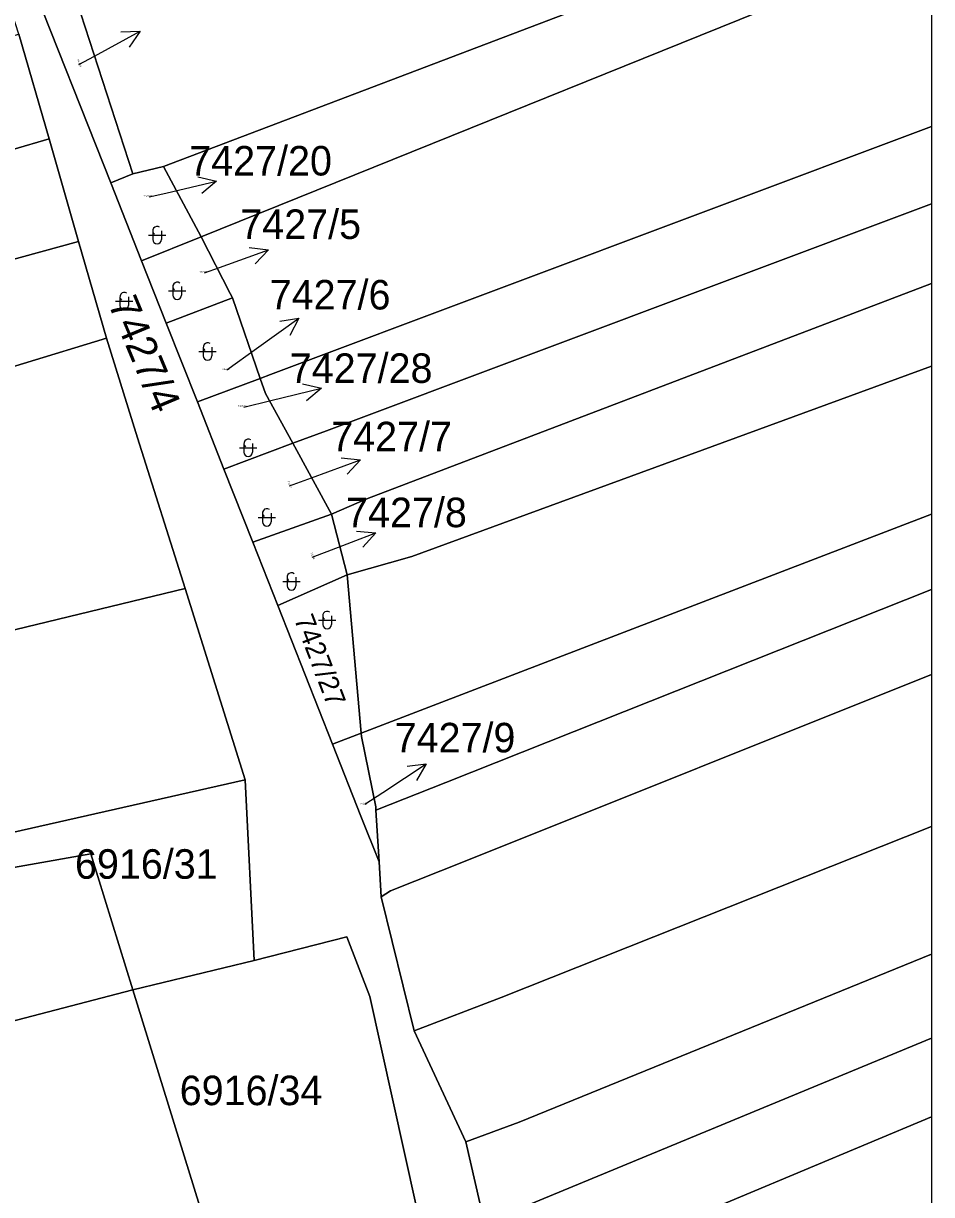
# Model space of a CAD drawing. Extents: x -596233 to -595156, y -1161235 to -1159375.
# Drawn here: x -595210.5 to -595158.2, y -1160317 to -1160249.6 of the extents above; entities that cross this region are included whole.
import ezdxf

# ---------------------------------------------------------------- set-up
doc = ezdxf.new("R2010")
doc.units = 0
for name, color, linetype in [('KN_KULTURY', 7, 'Continuous'), ('KN_PARC_CIS_POM', 7, 'Continuous'), ('KN_PARC_CIS_POZ', 7, 'Continuous'), ('KN_PARC_PLOCHA', 7, 'Continuous'), ('PARC_C_SIPKA', 7, 'Continuous'), ('parcely_l', 7, 'Continuous')]:
    doc.layers.add(name, color=color, linetype=linetype)

msp = doc.modelspace()

# ---------------------------------------------------------------- linework, layer by layer
at = {"layer": 'KN_KULTURY'}
for p, q in [((-595203.08, -1160261.54), (-595203.08, -1160262.04)), ((-595202.58, -1160261.54), (-595202.58, -1160262.04)), ((-595203.33, -1160261.79), (-595202.33, -1160261.79)), ((-595202.17, -1160265), (-595201.17, -1160265)), ((-595201.92, -1160264.75), (-595201.92, -1160265.25)), ((-595201.42, -1160264.75), (-595201.42, -1160265.25)), ((-595205.22, -1160265.59), (-595204.22, -1160265.59)), ((-595204.97, -1160265.34), (-595204.97, -1160265.84)), ((-595204.47, -1160265.34), (-595204.47, -1160265.84)), ((-595200.17, -1160268.24), (-595200.17, -1160268.74)), ((-595199.67, -1160268.24), (-595199.67, -1160268.74)), ((-595200.42, -1160268.49), (-595199.42, -1160268.49)), ((-595197.83, -1160273.79), (-595197.83, -1160274.29)), ((-595197.33, -1160273.79), (-595197.33, -1160274.29)), ((-595198.08, -1160274.04), (-595197.08, -1160274.04)), ((-595196.76, -1160277.8), (-595196.76, -1160278.3)), ((-595196.26, -1160277.8), (-595196.26, -1160278.3)), ((-595197.01, -1160278.05), (-595196.01, -1160278.05)), ((-595195.59, -1160281.74), (-595194.59, -1160281.74)), ((-595195.34, -1160281.49), (-595195.34, -1160281.99)), ((-595194.84, -1160281.49), (-595194.84, -1160281.99)), ((-595193.29, -1160283.71), (-595193.29, -1160284.21)), ((-595192.79, -1160283.71), (-595192.79, -1160284.21)), ((-595193.54, -1160283.96), (-595192.54, -1160283.96))]:
    msp.add_line(p, q, dxfattribs=at)
for centre, start, end in [((-595202.8297, -1160261.5403), 53.240312, 233.240312), ((-595202.8297, -1160262.0403), 180, 0), ((-595201.6697, -1160264.7503), 53.240312, 233.240312), ((-595204.7197, -1160265.3403), 53.240312, 233.240312), ((-595201.6697, -1160265.2503), 180, 0), ((-595204.7197, -1160265.8403), 180, 0), ((-595199.9197, -1160268.2403), 53.240312, 233.240312), ((-595199.9197, -1160268.7403), 180, 0), ((-595197.5797, -1160273.7903), 53.240312, 233.240312), ((-595197.5797, -1160274.2903), 180, 0), ((-595196.5097, -1160277.8003), 53.240312, 233.240312), ((-595196.5097, -1160278.3003), 180, 0), ((-595195.0897, -1160281.4903), 53.240312, 233.240312), ((-595195.0897, -1160281.9903), 180, 0), ((-595193.0397, -1160283.7103), 53.240312, 233.240312), ((-595193.0397, -1160284.2103), 180, 0)]:
    msp.add_arc(centre, 0.25, start, end, dxfattribs=at)
at = {"layer": 'KN_PARC_PLOCHA'}
for points in [[(-595187.92, -1160317.6), (-595190.58, -1160305.65), (-595191.91, -1160302.21), (-595197.24, -1160303.57), (-595197.75, -1160293.16), (-595201.21, -1160282.15), (-595203.95, -1160273.46), (-595205.75, -1160267.73), (-595207.35, -1160262.15), (-595209.05, -1160256.25), (-595210.78, -1160250.22), (-595212.83, -1160243.96), (-595211.99, -1160243.08), (-595224.25, -1160198.47), (-595227.48, -1160199.4), (-595227.53, -1160199.23), (-595227.8, -1160198.28), (-595230, -1160187.74), (-595233.07, -1160173.05), (-595234.39, -1160166.72), (-595231.18, -1160165.73), (-595232.27, -1160159.99), (-595234.42, -1160154.38)], [(-595210.27, -1160246.71), (-595205.5, -1160258.78), (-595203.72, -1160263.28), (-595202.31, -1160266.86), (-595200.51, -1160271.4), (-595198.98, -1160275.27), (-595197.31, -1160279.48), (-595195.87, -1160283.13), (-595192.72, -1160291.11), (-595191.09, -1160295.25), (-595190.04, -1160297.89), (-595189.92, -1160299.9), (-595188.03, -1160307.62), (-595185.04, -1160314.01), (-595183.97, -1160318.69)], [(-595273.32, -1160320.83), (-595277.16, -1160307.25), (-595273.4, -1160306.13), (-595270.69, -1160305.32), (-595269.78, -1160305.05), (-595268.12, -1160310.76), (-595266.4, -1160316.67), (-595227.14, -1160306.86), (-595227.84, -1160304.38), (-595228.56, -1160301.81), (-595214.59, -1160298.82), (-595206.65, -1160297.42), (-595204.23, -1160305.26), (-595248.1, -1160316.7), (-595259.17, -1160319.36)]]:
    msp.add_lwpolyline(points, dxfattribs=at)
for points in [[(-595158.2304, -1160241.0258), (-595202.46, -1160257.84), (-595204.23, -1160258.27), (-595208.21, -1160245.96), (-595205.44, -1160244.95), (-595162.9, -1160229.42), (-595158.2304, -1160227.4693)], [(-595158.2304, -1160244.894), (-595200.29, -1160261.89), (-595202.46, -1160257.84), (-595158.2304, -1160241.0258)], [(-595158.2304, -1160255.5454), (-595196.29, -1160269.82), (-595196.9, -1160270.05), (-595198.48, -1160265.41), (-595198.62, -1160265.16), (-595200.29, -1160261.89), (-595158.2304, -1160244.894)], [(-595204.23, -1160258.27), (-595205.5, -1160258.78), (-595210.27, -1160246.71), (-595208.21, -1160245.96)], [(-595209.05, -1160256.25), (-595213.25, -1160257.47), (-595220.5, -1160259.57), (-595218.14, -1160252.31), (-595210.78, -1160250.22)], [(-595158.2304, -1160259.9824), (-595193.08, -1160273.07), (-595195.02, -1160273.77), (-595196.59, -1160270.92), (-595196.9, -1160270.05), (-595196.29, -1160269.82), (-595158.2304, -1160255.5454)], [(-595207.35, -1160262.15), (-595222.56, -1160266.33), (-595220.5, -1160259.57), (-595213.25, -1160257.47), (-595209.05, -1160256.25)], [(-595200.29, -1160261.89), (-595203.72, -1160263.28), (-595205.5, -1160258.78), (-595204.23, -1160258.27), (-595202.46, -1160257.84)], [(-595158.2304, -1160264.5709), (-595190.75, -1160276.98), (-595192.79, -1160277.86), (-595195.02, -1160273.77), (-595193.08, -1160273.07), (-595158.2304, -1160259.9824)], [(-595205.75, -1160267.73), (-595224.88, -1160273.57), (-595222.56, -1160266.33), (-595207.35, -1160262.15)], [(-595198.48, -1160265.41), (-595202.31, -1160266.86), (-595203.72, -1160263.28), (-595200.29, -1160261.89), (-595198.62, -1160265.16)], [(-595158.2304, -1160269.3462), (-595188.16, -1160280.31), (-595191.89, -1160281.36), (-595192.79, -1160277.86), (-595190.75, -1160276.98), (-595158.2304, -1160264.5709)], [(-595196.9, -1160270.05), (-595200.51, -1160271.4), (-595202.31, -1160266.86), (-595198.48, -1160265.41)], [(-595201.21, -1160282.15), (-595220.18, -1160286.74), (-595223.28, -1160278.97), (-595225.09, -1160274.54), (-595224.88, -1160273.57), (-595205.75, -1160267.73), (-595203.95, -1160273.46)], [(-595158.2304, -1160277.8637), (-595186.93, -1160288.89), (-595191.07, -1160290.48), (-595191.89, -1160281.36), (-595188.16, -1160280.31), (-595158.2304, -1160269.3462)], [(-595195.02, -1160273.77), (-595198.98, -1160275.27), (-595200.51, -1160271.4), (-595196.9, -1160270.05), (-595196.59, -1160270.92)], [(-595192.79, -1160277.86), (-595197.31, -1160279.48), (-595198.98, -1160275.27), (-595195.02, -1160273.77)], [(-595191.89, -1160281.36), (-595195.87, -1160283.13), (-595197.31, -1160279.48), (-595192.79, -1160277.86)], [(-595158.2304, -1160282.2053), (-595186.2, -1160293.31), (-595190.23, -1160294.91), (-595190.24, -1160294.71), (-595191.05, -1160290.66), (-595191.07, -1160290.48), (-595186.93, -1160288.89), (-595158.2304, -1160277.8637)], [(-595191.07, -1160290.48), (-595192.72, -1160291.11), (-595195.87, -1160283.13), (-595191.89, -1160281.36)], [(-595197.75, -1160293.16), (-595229, -1160300.22), (-595231.97, -1160289.61), (-595220.18, -1160286.74), (-595201.21, -1160282.15)], [(-595158.2304, -1160287.095), (-595185.08, -1160297.84), (-595189.38, -1160299.56), (-595189.92, -1160299.9), (-595190.04, -1160297.89), (-595190.23, -1160294.91), (-595186.2, -1160293.31), (-595158.2304, -1160282.2053)], [(-595158.2304, -1160295.8597), (-595183.02, -1160305.69), (-595188.03, -1160307.62), (-595189.92, -1160299.9), (-595189.38, -1160299.56), (-595185.08, -1160297.84), (-595158.2304, -1160287.095)], [(-595190.23, -1160294.91), (-595190.04, -1160297.89), (-595191.09, -1160295.25), (-595192.72, -1160291.11), (-595191.07, -1160290.48), (-595191.05, -1160290.66), (-595190.24, -1160294.71)], [(-595197.24, -1160303.57), (-595204.23, -1160305.26), (-595206.65, -1160297.42), (-595214.59, -1160298.82), (-595228.56, -1160301.81), (-595229, -1160300.22), (-595197.75, -1160293.16)], [(-595158.2304, -1160303.1975), (-595181.97, -1160312.88), (-595185.04, -1160314.01), (-595188.03, -1160307.62), (-595183.02, -1160305.69), (-595158.2304, -1160295.8597)], [(-595187.92, -1160317.6), (-595199.64, -1160320.07), (-595199.79, -1160319.6), (-595204.23, -1160305.26), (-595197.24, -1160303.57), (-595191.91, -1160302.21), (-595190.58, -1160305.65)], [(-595158.2304, -1160308.0506), (-595180.56, -1160317.28), (-595183.97, -1160318.69), (-595185.04, -1160314.01), (-595181.97, -1160312.88), (-595158.2304, -1160303.1975)], [(-595199.64, -1160320.07), (-595225.81, -1160325.82), (-595256.9, -1160333.93), (-595257.62, -1160328.05), (-595259.17, -1160319.36), (-595248.1, -1160316.7), (-595204.23, -1160305.26), (-595199.79, -1160319.6)], [(-595158.2304, -1160312.5719), (-595180.24, -1160321.79), (-595183.03, -1160322.96), (-595183.11, -1160322.47), (-595183.97, -1160318.69), (-595180.56, -1160317.28), (-595158.2304, -1160308.0506)], [(-595158.2304, -1160317.5854), (-595182.19, -1160327.87), (-595183.03, -1160322.96), (-595180.24, -1160321.79), (-595158.2304, -1160312.5719)]]:
    msp.add_lwpolyline(points, close=True, dxfattribs=at)
at = {"layer": 'PARC_C_SIPKA'}
for points in [[(-595207.33, -1160251.96), (-595206.44, -1160251.48), (-595203.8063, -1160250.0434)], [(-595204.9236, -1160250.0833), (-595203.8063, -1160250.0434), (-595204.4448, -1160250.9612)], [(-595203.28, -1160259.59), (-595202.32, -1160259.37), (-595199.3993, -1160258.685)], [(-595200.487, -1160258.4265), (-595199.3993, -1160258.685), (-595200.2587, -1160259.4001)], [(-595200.1, -1160263.96), (-595199.24, -1160263.65), (-595196.4162, -1160262.6371)], [(-595197.5263, -1160262.5041), (-595196.4162, -1160262.6371), (-595197.1886, -1160263.4454)], [(-595198.81, -1160269.56), (-595197.1, -1160268.33), (-595194.6652, -1160266.5774)], [(-595195.7689, -1160266.7558), (-595194.6652, -1160266.5774), (-595195.1847, -1160267.5674)], [(-595194.4574, -1160270.3566), (-595193.3669, -1160270.6031), (-595194.2185, -1160271.3276)], [(-595197.84, -1160271.7), (-595196.28, -1160271.32), (-595193.3669, -1160270.6031)], [(-595195.21, -1160276.24), (-595193.93, -1160275.77), (-595191.1126, -1160274.7393)], [(-595192.2235, -1160274.6133), (-595191.1126, -1160274.7393), (-595191.88, -1160275.5524)], [(-595193.89, -1160280.34), (-595193.03, -1160280.01), (-595190.2245, -1160278.9474)], [(-595191.3368, -1160278.834), (-595190.2245, -1160278.9474), (-595190.9826, -1160279.7692)], [(-595190.86, -1160294.57), (-595189.83, -1160293.89), (-595187.3262, -1160292.2374)], [(-595188.4363, -1160292.371), (-595187.3262, -1160292.2374), (-595187.8854, -1160293.2055)]]:
    msp.add_lwpolyline(points, dxfattribs=at)
at = {"layer": 'parcely_l'}
for points in [[(-595202.46, -1160257.84), (-595158.2304, -1160241.0258)], [(-595158.2304, -1160244.894), (-595200.29, -1160261.89)], [(-595158.2304, -1160244.894), (-595158.2304, -1160255.5454)], [(-595204.23, -1160258.27), (-595208.21, -1160245.96)], [(-595210.27, -1160246.71), (-595205.5, -1160258.78)], [(-595209.05, -1160256.25), (-595210.78, -1160250.22)], [(-595158.2304, -1160255.5454), (-595196.29, -1160269.82), (-595196.9, -1160270.05)], [(-595158.2304, -1160255.5454), (-595158.2304, -1160259.9824)], [(-595220.5, -1160259.57), (-595213.25, -1160257.47), (-595209.05, -1160256.25)], [(-595209.05, -1160256.25), (-595207.35, -1160262.15)], [(-595204.23, -1160258.27), (-595205.5, -1160258.78)], [(-595202.46, -1160257.84), (-595204.23, -1160258.27)], [(-595200.29, -1160261.89), (-595202.46, -1160257.84)], [(-595205.5, -1160258.78), (-595203.72, -1160263.28)], [(-595195.02, -1160273.77), (-595193.08, -1160273.07), (-595158.2304, -1160259.9824)], [(-595158.2304, -1160259.9824), (-595158.2304, -1160264.5709)], [(-595222.56, -1160266.33), (-595207.35, -1160262.15)], [(-595207.35, -1160262.15), (-595205.75, -1160267.73)], [(-595203.72, -1160263.28), (-595200.29, -1160261.89)], [(-595198.48, -1160265.41), (-595198.62, -1160265.16), (-595200.29, -1160261.89)], [(-595203.72, -1160263.28), (-595202.31, -1160266.86)], [(-595158.2304, -1160264.5709), (-595190.75, -1160276.98), (-595192.79, -1160277.86)], [(-595158.2304, -1160264.5709), (-595158.2304, -1160269.3462)], [(-595202.31, -1160266.86), (-595198.48, -1160265.41)], [(-595196.9, -1160270.05), (-595198.48, -1160265.41)], [(-595202.31, -1160266.86), (-595200.51, -1160271.4)], [(-595205.75, -1160267.73), (-595224.88, -1160273.57)], [(-595201.21, -1160282.15), (-595203.95, -1160273.46), (-595205.75, -1160267.73)], [(-595191.89, -1160281.36), (-595188.16, -1160280.31), (-595158.2304, -1160269.3462)], [(-595158.2304, -1160269.3462), (-595158.2304, -1160277.8637)], [(-595200.51, -1160271.4), (-595196.9, -1160270.05)], [(-595196.9, -1160270.05), (-595196.59, -1160270.92), (-595195.02, -1160273.77)], [(-595198.98, -1160275.27), (-595200.51, -1160271.4)], [(-595195.02, -1160273.77), (-595198.98, -1160275.27)], [(-595195.02, -1160273.77), (-595192.79, -1160277.86)], [(-595197.31, -1160279.48), (-595198.98, -1160275.27)], [(-595192.79, -1160277.86), (-595197.31, -1160279.48)], [(-595192.79, -1160277.86), (-595191.89, -1160281.36)], [(-595191.07, -1160290.48), (-595186.93, -1160288.89), (-595158.2304, -1160277.8637)], [(-595158.2304, -1160277.8637), (-595158.2304, -1160282.2053)], [(-595195.87, -1160283.13), (-595197.31, -1160279.48)], [(-595191.89, -1160281.36), (-595195.87, -1160283.13)], [(-595191.07, -1160290.48), (-595191.89, -1160281.36)], [(-595201.21, -1160282.15), (-595220.18, -1160286.74)], [(-595197.75, -1160293.16), (-595201.21, -1160282.15)], [(-595158.2304, -1160282.2053), (-595186.2, -1160293.31), (-595190.23, -1160294.91)], [(-595158.2304, -1160282.2053), (-595158.2304, -1160287.095)], [(-595195.87, -1160283.13), (-595192.72, -1160291.11)], [(-595158.2304, -1160287.095), (-595185.08, -1160297.84), (-595189.38, -1160299.56), (-595189.92, -1160299.9)], [(-595158.2304, -1160287.095), (-595158.2304, -1160295.8597)], [(-595192.72, -1160291.11), (-595191.07, -1160290.48)], [(-595190.23, -1160294.91), (-595190.24, -1160294.71), (-595191.05, -1160290.66), (-595191.07, -1160290.48)], [(-595190.04, -1160297.89), (-595191.09, -1160295.25), (-595192.72, -1160291.11)], [(-595229, -1160300.22), (-595197.75, -1160293.16)], [(-595197.24, -1160303.57), (-595197.75, -1160293.16)], [(-595190.23, -1160294.91), (-595190.04, -1160297.89)], [(-595158.2304, -1160295.8597), (-595183.02, -1160305.69), (-595188.03, -1160307.62)], [(-595158.2304, -1160295.8597), (-595158.2304, -1160303.1975)], [(-595228.56, -1160301.81), (-595214.59, -1160298.82), (-595206.65, -1160297.42), (-595204.23, -1160305.26)], [(-595190.04, -1160297.89), (-595189.92, -1160299.9)], [(-595189.92, -1160299.9), (-595188.03, -1160307.62)], [(-595197.24, -1160303.57), (-595191.91, -1160302.21), (-595190.58, -1160305.65), (-595187.92, -1160317.6)], [(-595185.04, -1160314.01), (-595181.97, -1160312.88), (-595158.2304, -1160303.1975)], [(-595158.2304, -1160303.1975), (-595158.2304, -1160308.0506)], [(-595204.23, -1160305.26), (-595197.24, -1160303.57)], [(-595204.23, -1160305.26), (-595248.1, -1160316.7), (-595259.17, -1160319.36), (-595257.62, -1160328.05)], [(-595199.64, -1160320.07), (-595199.79, -1160319.6), (-595204.23, -1160305.26)], [(-595188.03, -1160307.62), (-595185.04, -1160314.01)], [(-595158.2304, -1160308.0506), (-595180.56, -1160317.28), (-595183.97, -1160318.69)], [(-595158.2304, -1160308.0506), (-595158.2304, -1160312.5719)], [(-595183.03, -1160322.96), (-595180.24, -1160321.79), (-595158.2304, -1160312.5719)], [(-595158.2304, -1160312.5719), (-595158.2304, -1160317.5854)], [(-595185.04, -1160314.01), (-595183.97, -1160318.69)]]:
    msp.add_lwpolyline(points, dxfattribs=at)

# ---------------------------------------------------------------- texts
at = {"layer": 'KN_PARC_CIS_POM'}
for s, rotation, p in [('7427/23', 289.87403, (-595207.4433, -1160251.6465)), ('7427/7', 290.730386, (-595195.3103, -1160275.975)), ('7427/8', 290.730387, (-595193.9903, -1160280.075))]:
    msp.add_text(s, height=0.1, rotation=rotation, dxfattribs=at).set_placement(p)
for s, p in [('7427/20', (-595203.6133, -1160259.59)), ('7427/5', (-595200.3833, -1160263.96)), ('7427/6', (-595199.0933, -1160269.56)), ('7427/28', (-595198.1733, -1160271.7)), ('7427/9', (-595191.1433, -1160294.57))]:
    msp.add_text(s, height=0.1, dxfattribs=at).set_placement(p)
at = {"layer": 'KN_PARC_CIS_POZ'}
for s, p in [('7427/20', (-595200.9762, -1160258.3585)), ('7427/5', (-595198.0373, -1160262.0127)), ('7427/6', (-595196.3424, -1160266.0745)), ('7427/28', (-595195.1875, -1160270.303)), ('7427/7', (-595192.8012, -1160274.2428)), ('7427/8', (-595191.9432, -1160278.6135)), ('7427/9', (-595189.1476, -1160291.5818)), ('6916/31', (-595207.5566, -1160298.86)), ('6916/34', (-595201.5266, -1160311.9))]:
    msp.add_text(s, height=1.7, dxfattribs=at).set_placement(p)
for s, height, rotation, p in [('7427/4', 1.7, 292.659272, (-595205.6656, -1160265.7352)), ('7427/27', 1.14, 290.912351, (-595194.9564, -1160283.9004))]:
    msp.add_text(s, height=height, rotation=rotation, dxfattribs=at).set_placement(p)

doc.saveas('drawing.dxf')
